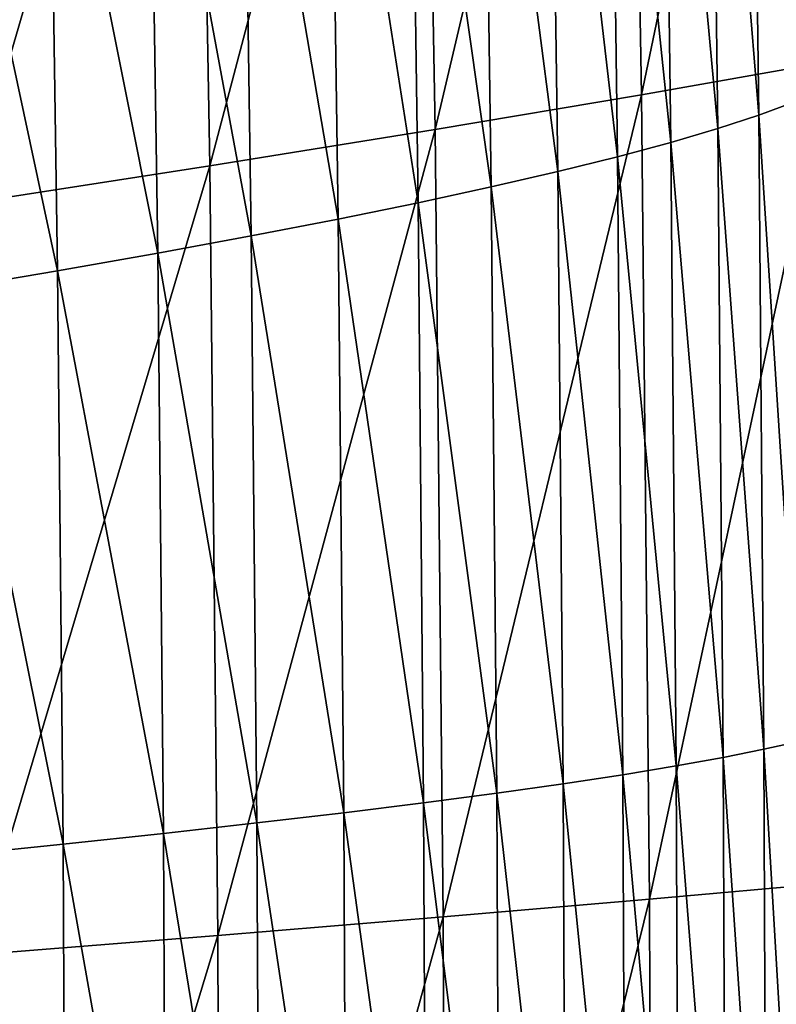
# Model space of a CAD drawing. Header units: millimetres. Extents: x -300 to 300, y -500 to 500.
# Tile 550 of 656: x 263 to 282, y 17 to 41. Entities that reach past the tile are written whole.
import ezdxf

# ---------------------------------------------------------------- set-up
doc = ezdxf.new("R2010")
doc.units = ezdxf.units.MM
doc.header["$LTSCALE"] = 81.481481
doc.layers.add('19', color=7, linetype='CONTINUOUS')
doc.layers.add('21', color=7, linetype='CONTINUOUS')

msp = doc.modelspace()

# ---------------------------------------------------------------- linework, layer by layer
at = {"layer": '19', "color": 7, "linetype": 'CONTINUOUS'}
for points in [[(278.381, 39.473, 37.602), (282.576, 59.594, 34.215), (278.052, 58.421, 37.634), (278.381, 39.473, 37.602)], [(282.905, 40.272, 34.184), (282.576, 59.594, 34.215), (278.381, 39.473, 37.602), (282.905, 40.272, 34.184)], [(273.384, 38.633, 40.837), (278.052, 58.421, 37.634), (273.055, 57.186, 40.871), (273.384, 38.633, 40.837)], [(278.381, 39.473, 37.602), (278.052, 58.421, 37.634), (273.384, 38.633, 40.837), (278.381, 39.473, 37.602)], [(267.932, 37.754, 43.894), (273.055, 57.186, 40.871), (267.605, 55.893, 43.929), (267.932, 37.754, 43.894)], [(273.384, 38.633, 40.837), (273.055, 57.186, 40.871), (267.932, 37.754, 43.894), (273.384, 38.633, 40.837)], [(262.046, 36.837, 46.777), (267.605, 55.893, 43.929), (261.722, 54.542, 46.813), (262.046, 36.837, 46.777)], [(267.932, 37.754, 43.894), (267.605, 55.893, 43.929), (262.046, 36.837, 46.777), (267.932, 37.754, 43.894)], [(278.576, 20.001, 37.582), (282.905, 40.272, 34.184), (278.381, 39.473, 37.602), (278.576, 20.001, 37.582)], [(283.1, 20.409, 34.165), (282.905, 40.272, 34.184), (278.576, 20.001, 37.582), (283.1, 20.409, 34.165)], [(273.578, 19.573, 40.816), (278.381, 39.473, 37.602), (273.384, 38.633, 40.837), (273.578, 19.573, 40.816)], [(278.576, 20.001, 37.582), (278.381, 39.473, 37.602), (273.578, 19.573, 40.816), (278.576, 20.001, 37.582)], [(268.126, 19.125, 43.872), (273.384, 38.633, 40.837), (267.932, 37.754, 43.894), (268.126, 19.125, 43.872)], [(273.578, 19.573, 40.816), (273.384, 38.633, 40.837), (268.126, 19.125, 43.872), (273.578, 19.573, 40.816)], [(262.238, 18.658, 46.755), (267.932, 37.754, 43.894), (262.046, 36.837, 46.777), (262.238, 18.658, 46.755)], [(268.126, 19.125, 43.872), (267.932, 37.754, 43.894), (262.238, 18.658, 46.755), (268.126, 19.125, 43.872)], [(278.64, 0, 37.575), (283.1, 20.409, 34.165), (278.576, 20.001, 37.582), (278.64, 0, 37.575)], [(283.164, 0, 34.159), (283.1, 20.409, 34.165), (278.64, 0, 37.575), (283.164, 0, 34.159)], [(273.643, 0, 40.809), (278.576, 20.001, 37.582), (273.578, 19.573, 40.816), (273.643, 0, 40.809)], [(278.64, 0, 37.575), (278.576, 20.001, 37.582), (273.643, 0, 40.809), (278.64, 0, 37.575)], [(268.19, 0, 43.865), (273.578, 19.573, 40.816), (268.126, 19.125, 43.872), (268.19, 0, 43.865)], [(273.643, 0, 40.809), (273.578, 19.573, 40.816), (268.19, 0, 43.865), (273.643, 0, 40.809)], [(262.301, 0, 46.748), (268.126, 19.125, 43.872), (262.238, 18.658, 46.755), (262.301, 0, 46.748)], [(268.19, 0, 43.865), (268.126, 19.125, 43.872), (262.301, 0, 46.748), (268.19, 0, 43.865)]]:
    msp.add_3dface(points, dxfattribs=at)
at = {"layer": '21', "color": 7, "linetype": 'CONTINUOUS'}
for points in [[(282.073, 39.292, 12.687), (281.026, 54.005, 14.12), (281.882, 54.434, 12.679), (282.073, 39.292, 12.687)], [(281.22, 38.98, 14.123), (280.034, 53.559, 15.569), (281.026, 54.005, 14.12), (281.22, 38.98, 14.123)], [(281.22, 38.98, 14.123), (281.026, 54.005, 14.12), (282.073, 39.292, 12.687), (281.22, 38.98, 14.123)], [(280.229, 38.655, 15.569), (278.896, 53.097, 17.031), (280.034, 53.559, 15.569), (280.229, 38.655, 15.569)], [(280.229, 38.655, 15.569), (280.034, 53.559, 15.569), (281.22, 38.98, 14.123), (280.229, 38.655, 15.569)], [(279.093, 38.319, 17.028), (277.603, 52.619, 18.506), (278.896, 53.097, 17.031), (279.093, 38.319, 17.028)], [(279.093, 38.319, 17.028), (278.896, 53.097, 17.031), (280.229, 38.655, 15.569), (279.093, 38.319, 17.028)], [(277.801, 37.971, 18.5), (276.152, 52.125, 19.99), (277.603, 52.619, 18.506), (277.801, 37.971, 18.5)], [(277.801, 37.971, 18.5), (277.603, 52.619, 18.506), (279.093, 38.319, 17.028), (277.801, 37.971, 18.5)], [(276.352, 37.611, 19.981), (274.541, 51.614, 21.479), (276.152, 52.125, 19.99), (276.352, 37.611, 19.981)], [(276.352, 37.611, 19.981), (276.152, 52.125, 19.99), (277.801, 37.971, 18.5), (276.352, 37.611, 19.981)], [(274.743, 37.24, 21.468), (272.769, 51.087, 22.969), (274.541, 51.614, 21.479), (274.743, 37.24, 21.468)], [(274.743, 37.24, 21.468), (274.541, 51.614, 21.479), (276.352, 37.611, 19.981), (274.743, 37.24, 21.468)], [(272.972, 36.858, 22.956), (270.832, 50.544, 24.455), (272.769, 51.087, 22.969), (272.972, 36.858, 22.956)], [(272.972, 36.858, 22.956), (272.769, 51.087, 22.969), (274.743, 37.24, 21.468), (272.972, 36.858, 22.956)], [(271.036, 36.463, 24.44), (268.729, 49.986, 25.934), (270.832, 50.544, 24.455), (271.036, 36.463, 24.44)], [(271.036, 36.463, 24.44), (270.832, 50.544, 24.455), (272.972, 36.858, 22.956), (271.036, 36.463, 24.44)], [(268.933, 36.058, 25.917), (266.463, 49.411, 27.399), (268.729, 49.986, 25.934), (268.933, 36.058, 25.917)], [(268.933, 36.058, 25.917), (268.729, 49.986, 25.934), (271.036, 36.463, 24.44), (268.933, 36.058, 25.917)], [(266.668, 35.642, 27.381), (264.038, 48.822, 28.848), (266.463, 49.411, 27.399), (266.668, 35.642, 27.381)], [(266.668, 35.642, 27.381), (266.463, 49.411, 27.399), (268.933, 36.058, 25.917), (266.668, 35.642, 27.381)], [(264.243, 35.214, 28.829), (261.456, 48.216, 30.277), (264.038, 48.822, 28.848), (264.243, 35.214, 28.829)], [(264.243, 35.214, 28.829), (264.038, 48.822, 28.848), (266.668, 35.642, 27.381), (264.243, 35.214, 28.829)], [(261.662, 34.775, 30.257), (261.456, 48.216, 30.277), (264.243, 35.214, 28.829), (261.662, 34.775, 30.257)], [(282.199, 23.823, 12.691), (281.22, 38.98, 14.123), (282.073, 39.292, 12.687), (282.199, 23.823, 12.691)], [(281.347, 23.632, 14.125), (280.229, 38.655, 15.569), (281.22, 38.98, 14.123), (281.347, 23.632, 14.125)], [(281.347, 23.632, 14.125), (281.22, 38.98, 14.123), (282.199, 23.823, 12.691), (281.347, 23.632, 14.125)], [(280.358, 23.433, 15.569), (279.093, 38.319, 17.028), (280.229, 38.655, 15.569), (280.358, 23.433, 15.569)], [(280.358, 23.433, 15.569), (280.229, 38.655, 15.569), (281.347, 23.632, 14.125), (280.358, 23.433, 15.569)], [(279.222, 23.228, 17.026), (277.801, 37.971, 18.5), (279.093, 38.319, 17.028), (279.222, 23.228, 17.026)], [(279.222, 23.228, 17.026), (279.093, 38.319, 17.028), (280.358, 23.433, 15.569), (279.222, 23.228, 17.026)], [(277.932, 23.015, 18.496), (276.352, 37.611, 19.981), (277.801, 37.971, 18.5), (277.932, 23.015, 18.496)], [(277.932, 23.015, 18.496), (277.801, 37.971, 18.5), (279.222, 23.228, 17.026), (277.932, 23.015, 18.496)], [(276.484, 22.795, 19.975), (274.743, 37.24, 21.468), (276.352, 37.611, 19.981), (276.484, 22.795, 19.975)], [(276.484, 22.795, 19.975), (276.352, 37.611, 19.981), (277.932, 23.015, 18.496), (276.484, 22.795, 19.975)], [(274.876, 22.569, 21.46), (272.972, 36.858, 22.956), (274.743, 37.24, 21.468), (274.876, 22.569, 21.46)], [(274.876, 22.569, 21.46), (274.743, 37.24, 21.468), (276.484, 22.795, 19.975), (274.876, 22.569, 21.46)], [(273.106, 22.336, 22.947), (271.036, 36.463, 24.44), (272.972, 36.858, 22.956), (273.106, 22.336, 22.947)], [(273.106, 22.336, 22.947), (272.972, 36.858, 22.956), (274.876, 22.569, 21.46), (273.106, 22.336, 22.947)], [(271.17, 22.095, 24.43), (268.933, 36.058, 25.917), (271.036, 36.463, 24.44), (271.17, 22.095, 24.43)], [(271.17, 22.095, 24.43), (271.036, 36.463, 24.44), (273.106, 22.336, 22.947), (271.17, 22.095, 24.43)], [(269.069, 21.848, 25.906), (266.668, 35.642, 27.381), (268.933, 36.058, 25.917), (269.069, 21.848, 25.906)], [(269.069, 21.848, 25.906), (268.933, 36.058, 25.917), (271.17, 22.095, 24.43), (269.069, 21.848, 25.906)], [(266.804, 21.594, 27.369), (264.243, 35.214, 28.829), (266.668, 35.642, 27.381), (266.804, 21.594, 27.369)], [(266.804, 21.594, 27.369), (266.668, 35.642, 27.381), (269.069, 21.848, 25.906), (266.804, 21.594, 27.369)], [(264.379, 21.334, 28.816), (261.662, 34.775, 30.257), (264.243, 35.214, 28.829), (264.379, 21.334, 28.816)], [(264.379, 21.334, 28.816), (264.243, 35.214, 28.829), (266.804, 21.594, 27.369), (264.379, 21.334, 28.816)], [(261.797, 21.067, 30.244), (261.662, 34.775, 30.257), (264.379, 21.334, 28.816), (261.797, 21.067, 30.244)], [(281.41, 7.959, 14.126), (280.358, 23.433, 15.569), (281.347, 23.632, 14.125), (281.41, 7.959, 14.126)], [(282.261, 8.024, 12.694), (281.347, 23.632, 14.125), (282.199, 23.823, 12.691), (282.261, 8.024, 12.694)], [(281.41, 7.959, 14.126), (281.347, 23.632, 14.125), (282.261, 8.024, 12.694), (281.41, 7.959, 14.126)], [(280.421, 7.892, 15.569), (279.222, 23.228, 17.026), (280.358, 23.433, 15.569), (280.421, 7.892, 15.569)], [(280.421, 7.892, 15.569), (280.358, 23.433, 15.569), (281.41, 7.959, 14.126), (280.421, 7.892, 15.569)], [(279.286, 7.822, 17.024), (277.932, 23.015, 18.496), (279.222, 23.228, 17.026), (279.286, 7.822, 17.024)], [(279.286, 7.822, 17.024), (279.222, 23.228, 17.026), (280.421, 7.892, 15.569), (279.286, 7.822, 17.024)], [(277.997, 7.75, 18.493), (276.484, 22.795, 19.975), (277.932, 23.015, 18.496), (277.997, 7.75, 18.493)], [(277.997, 7.75, 18.493), (277.932, 23.015, 18.496), (279.286, 7.822, 17.024), (277.997, 7.75, 18.493)], [(276.55, 7.675, 19.972), (274.876, 22.569, 21.46), (276.484, 22.795, 19.975), (276.55, 7.675, 19.972)], [(276.55, 7.675, 19.972), (276.484, 22.795, 19.975), (277.997, 7.75, 18.493), (276.55, 7.675, 19.972)], [(274.942, 7.598, 21.456), (273.106, 22.336, 22.947), (274.876, 22.569, 21.46), (274.942, 7.598, 21.456)], [(274.942, 7.598, 21.456), (274.876, 22.569, 21.46), (276.55, 7.675, 19.972), (274.942, 7.598, 21.456)], [(273.172, 7.519, 22.942), (271.17, 22.095, 24.43), (273.106, 22.336, 22.947), (273.172, 7.519, 22.942)], [(273.172, 7.519, 22.942), (273.106, 22.336, 22.947), (274.942, 7.598, 21.456), (273.172, 7.519, 22.942)], [(271.237, 7.438, 24.425), (269.069, 21.848, 25.906), (271.17, 22.095, 24.43), (271.237, 7.438, 24.425)], [(271.237, 7.438, 24.425), (271.17, 22.095, 24.43), (273.172, 7.519, 22.942), (271.237, 7.438, 24.425)], [(269.136, 7.354, 25.9), (266.804, 21.594, 27.369), (269.069, 21.848, 25.906), (269.136, 7.354, 25.9)], [(269.136, 7.354, 25.9), (269.069, 21.848, 25.906), (271.237, 7.438, 24.425), (269.136, 7.354, 25.9)], [(266.871, 7.268, 27.363), (264.379, 21.334, 28.816), (266.804, 21.594, 27.369), (266.871, 7.268, 27.363)], [(266.871, 7.268, 27.363), (266.804, 21.594, 27.369), (269.136, 7.354, 25.9), (266.871, 7.268, 27.363)], [(264.446, 7.18, 28.81), (261.797, 21.067, 30.244), (264.379, 21.334, 28.816), (264.446, 7.18, 28.81)], [(264.446, 7.18, 28.81), (264.379, 21.334, 28.816), (266.871, 7.268, 27.363), (264.446, 7.18, 28.81)], [(261.865, 7.09, 30.237), (261.797, 21.067, 30.244), (264.446, 7.18, 28.81), (261.865, 7.09, 30.237)]]:
    msp.add_3dface(points, dxfattribs=at)

doc.saveas('drawing.dxf')
